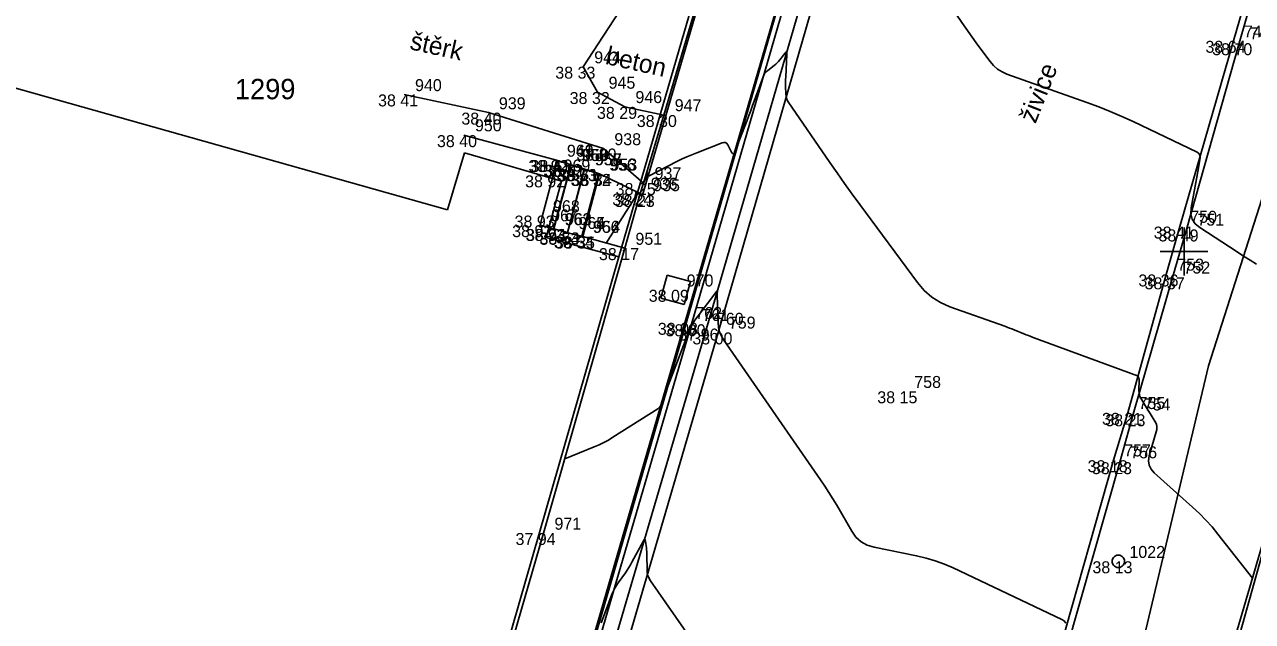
# Model space of a CAD drawing. Extents: x -702257 to -701487, y -1009871 to -1008841.
# Drawn here: x -701724.2 to -701698.57, y -1009182.73 to -1009170.26 of the extents above; entities that cross this region are included whole.
import ezdxf

# ---------------------------------------------------------------- set-up
doc = ezdxf.new("R2010")
doc.units = 0
for name, color, linetype in [('Ex_Major Contours', 7, 'Continuous'), ('Ex_Minor Contours', 7, 'Continuous'), ('Z_betonova_konstrukce', 7, 'Continuous'), ('Z_body', 7, 'Continuous'), ('Z_body_cisla', 7, 'Continuous'), ('Z_body_vysky_redukovane', 7, 'Continuous'), ('Z_budova', 7, 'Continuous'), ('Z_hektometricka_sit', 7, 'Continuous'), ('Z_katastr_cisla_pozemkova', 7, 'Continuous'), ('Z_katastr_hranice', 7, 'Continuous'), ('Z_komunikace', 7, 'Continuous'), ('Z_obruba', 7, 'Continuous'), ('Z_ploty', 7, 'Continuous'), ('Z_popisy', 7, 'Continuous'), ('Z_rozhranni', 7, 'Continuous'), ('Z_site_nerozlisene_znaky', 7, 'Continuous'), ('Z_site_vodovod_znaky', 7, 'Continuous'), ('Z_vstupy', 7, 'Continuous'), ('Z_zlabek', 7, 'Continuous')]:
    doc.layers.add(name, color=color, linetype=linetype)

# ---------------------------------------------------------------- blocks, each defined once
blk = doc.blocks.new('POINT_DISPLAY')
blk.add_line((0, 0), (0, 0))
blk = doc.blocks.new('Z614')
for p, q in [((-0.13, 0.03), (-0.1, 0.08)), ((-0.13, -0.03), (-0.13, 0.03)), ((-0.1, 0.08), (-0.08, 0.1)), ((-0.08, 0.1), (-0.03, 0.13)), ((-0.03, 0.13), (0.03, 0.13)), ((0.03, 0.13), (0.08, 0.1)), ((0.08, 0.1), (0.1, 0.08)), ((0.1, 0.08), (0.13, 0.03)), ((0.13, 0.03), (0.13, -0.03)), ((-0.1, -0.08), (-0.13, -0.03)), ((-0.08, -0.1), (-0.1, -0.08)), ((-0.03, -0.13), (-0.08, -0.1)), ((0.03, -0.13), (-0.03, -0.13)), ((0.08, -0.1), (0.03, -0.13)), ((0.1, -0.08), (0.08, -0.1)), ((0.13, -0.03), (0.1, -0.08))]:
    blk.add_line(p, q)
blk = doc.blocks.new('Z608')
for p, q in [((0.25, 0.25), (-0.25, 0.25)), ((-0.25, 0.25), (-0.25, -0.25)), ((0.25, -0.25), (0.25, 0.25)), ((-0.25, -0.25), (0.25, -0.25))]:
    blk.add_line(p, q)

msp = doc.modelspace()

# ---------------------------------------------------------------- linework, layer by layer
at = {"layer": 'Ex_Major Contours'}
msp.add_lwpolyline([(-701702.464, -1009182.76), (-701702.499, -1009182.717), (-701702.551, -1009182.683), (-701704.816, -1009181.61), (-701705.001, -1009181.529), (-701705.191, -1009181.46), (-701705.385, -1009181.402), (-701705.582, -1009181.356), (-701706.47, -1009181.177), (-701706.615, -1009181.133), (-701706.74, -1009181.062), (-701706.847, -1009180.966), (-701706.935, -1009180.843), (-701707.249, -1009180.299), (-701707.329, -1009180.164), (-701707.412, -1009180.03), (-701707.497, -1009179.898), (-701707.585, -1009179.768), (-701709.607, -1009176.853), (-701709.657, -1009176.769), (-701709.693, -1009176.681), (-701709.716, -1009176.589), (-701709.726, -1009176.492), (-701709.742, -1009175.921), (-701709.742, -1009175.909), (-701709.742, -1009175.898), (-701709.742, -1009175.887), (-701709.741, -1009175.876), (-701709.739, -1009175.831), (-701709.739, -1009175.822), (-701709.741, -1009175.818), (-701709.745, -1009175.82), (-701709.751, -1009175.826), (-701710.144, -1009176.342), (-701710.209, -1009176.433), (-701710.266, -1009176.528), (-701710.316, -1009176.627), (-701710.359, -1009176.729), (-701710.82, -1009177.948), (-701710.831, -1009177.979), (-701710.842, -1009178.009), (-701710.853, -1009178.039), (-701710.865, -1009178.069), (-701710.909, -1009178.19), (-701710.922, -1009178.218), (-701710.939, -1009178.244), (-701710.96, -1009178.266), (-701710.985, -1009178.285), (-701711.919, -1009178.88), (-701712.014, -1009178.937), (-701712.11, -1009178.989), (-701712.209, -1009179.037), (-701712.311, -1009179.081), (-701712.927, -1009179.328)], dxfattribs=at)
at = {"layer": 'Ex_Minor Contours'}
for points in [[(-701698.485, -1009175.262), (-701698.622, -1009175.18), (-701698.758, -1009175.097), (-701698.893, -1009175.01), (-701699.671, -1009174.502), (-701699.767, -1009174.421), (-701699.829, -1009174.325), (-701699.856, -1009174.214), (-701699.85, -1009174.089), (-701699.72, -1009173.374), (-701699.713, -1009173.332), (-701699.706, -1009173.291), (-701699.699, -1009173.25), (-701699.692, -1009173.209), (-701699.665, -1009173.044), (-701699.664, -1009173.006), (-701699.674, -1009172.973), (-701699.695, -1009172.947), (-701699.727, -1009172.926), (-701701.064, -1009172.288), (-701701.3, -1009172.179), (-701701.54, -1009172.076), (-701701.781, -1009171.979), (-701702.026, -1009171.889), (-701703.696, -1009171.294), (-701703.799, -1009171.249), (-701703.892, -1009171.19), (-701703.975, -1009171.118), (-701704.049, -1009171.032), (-701704.321, -1009170.662), (-701704.389, -1009170.569), (-701704.456, -1009170.476), (-701704.522, -1009170.382), (-701704.588, -1009170.287), (-701705.789, -1009168.532)], [(-701711.28, -1009173.57), (-701711.183, -1009173.362), (-701711.18, -1009173.355), (-701711.177, -1009173.353), (-701711.176, -1009173.356), (-701711.177, -1009173.364), (-701711.183, -1009173.407), (-701711.183, -1009173.416), (-701711.18, -1009173.421), (-701711.175, -1009173.422), (-701711.166, -1009173.419), (-701710.572, -1009173.116), (-701710.474, -1009173.067), (-701710.375, -1009173.021), (-701710.274, -1009172.978), (-701710.172, -1009172.937), (-701709.637, -1009172.73), (-701709.6, -1009172.721), (-701709.569, -1009172.725), (-701709.542, -1009172.743), (-701709.52, -1009172.774), (-701709.443, -1009172.924), (-701709.424, -1009172.952), (-701709.406, -1009172.961), (-701709.389, -1009172.95), (-701709.374, -1009172.92), (-701709.168, -1009172.382), (-701709.128, -1009172.28), (-701709.09, -1009172.177), (-701709.051, -1009172.073), (-701709.013, -1009171.97), (-701708.785, -1009171.35), (-701708.768, -1009171.312), (-701708.747, -1009171.277), (-701708.72, -1009171.246), (-701708.689, -1009171.218), (-701708.553, -1009171.115), (-701708.521, -1009171.088), (-701708.49, -1009171.06), (-701708.462, -1009171.029), (-701708.435, -1009170.997), (-701708.334, -1009170.864), (-701708.312, -1009170.84), (-701708.297, -1009170.834), (-701708.289, -1009170.848), (-701708.287, -1009170.881), (-701708.314, -1009171.361), (-701708.316, -1009171.405), (-701708.317, -1009171.449), (-701708.317, -1009171.493), (-701708.316, -1009171.537), (-701708.311, -1009171.713), (-701708.307, -1009171.756), (-701708.297, -1009171.797), (-701708.281, -1009171.836), (-701708.259, -1009171.874), (-701707.394, -1009173.138), (-701707.24, -1009173.36), (-701707.085, -1009173.581), (-701706.928, -1009173.8), (-701706.768, -1009174.018), (-701705.565, -1009175.65), (-701705.425, -1009175.814), (-701705.265, -1009175.953), (-701705.086, -1009176.066), (-701704.888, -1009176.153), (-701703.741, -1009176.561), (-701703.691, -1009176.579), (-701703.641, -1009176.598), (-701703.591, -1009176.617), (-701703.542, -1009176.637), (-701703.344, -1009176.718), (-701703.295, -1009176.738), (-701703.245, -1009176.757), (-701703.196, -1009176.776), (-701703.146, -1009176.795), (-701700.972, -1009177.594), (-701700.965, -1009177.597), (-701700.959, -1009177.602), (-701700.955, -1009177.608), (-701700.952, -1009177.615), (-701700.942, -1009177.647), (-701700.94, -1009177.655), (-701700.939, -1009177.663), (-701700.938, -1009177.671), (-701700.938, -1009177.679), (-701700.942, -1009177.909), (-701700.939, -1009177.95), (-701700.932, -1009177.988), (-701700.919, -1009178.026), (-701700.901, -1009178.062), (-701700.745, -1009178.321), (-701700.706, -1009178.386), (-701700.667, -1009178.451), (-701700.589, -1009178.58), (-701700.573, -1009178.613), (-701700.565, -1009178.647), (-701700.564, -1009178.682), (-701700.57, -1009178.718), (-701700.725, -1009179.27), (-701700.74, -1009179.37), (-701700.728, -1009179.462), (-701700.689, -1009179.546), (-701700.622, -1009179.623), (-701699.821, -1009180.339), (-701699.68, -1009180.471), (-701699.544, -1009180.609), (-701699.415, -1009180.753), (-701699.292, -1009180.903), (-701698.573, -1009181.819)], [(-701713.151, -1009174.53), (-701712.792, -1009173.19)], [(-701712.566, -1009174.682), (-701712.269, -1009173.573), (-701712.249, -1009173.496), (-701712.218, -1009173.38)], [(-701711.435, -1009173.749), (-701711.453, -1009173.841), (-701711.457, -1009173.856), (-701711.462, -1009173.871), (-701711.468, -1009173.885), (-701711.476, -1009173.898), (-701712.061, -1009174.823)], [(-701712.162, -1009182.754), (-701712.128, -1009182.663), (-701712.094, -1009182.572), (-701711.933, -1009182.146), (-701711.908, -1009182.087), (-701711.88, -1009182.029), (-701711.847, -1009181.973), (-701711.812, -1009181.92), (-701711.66, -1009181.709), (-701711.623, -1009181.655), (-701711.588, -1009181.601), (-701711.555, -1009181.546), (-701711.524, -1009181.489), (-701711.284, -1009181.04), (-701711.269, -1009181.016), (-701711.256, -1009181.01), (-701711.247, -1009181.02), (-701711.241, -1009181.048), (-701711.222, -1009181.192), (-701711.218, -1009181.228), (-701711.215, -1009181.264), (-701711.213, -1009181.301), (-701711.212, -1009181.337), (-701711.208, -1009181.647), (-701711.202, -1009181.71), (-701711.188, -1009181.769), (-701711.165, -1009181.826), (-701711.133, -1009181.88), (-701710.289, -1009183.097)]]:
    msp.add_lwpolyline(points, dxfattribs=at)
at = {"layer": 'Z_betonova_konstrukce'}
for p, q in [((-701712.2, -1009173.38), (-701713.1, -1009173.09)), ((-701713.1, -1009173.09), (-701712.8, -1009173.19)), ((-701712.8, -1009173.19), (-701713.16, -1009174.53)), ((-701713.15, -1009174.53), (-701712.79, -1009173.19)), ((-701712.52, -1009173.28), (-701712.87, -1009174.6)), ((-701712.87, -1009174.61), (-701712.51, -1009173.28)), ((-701712.79, -1009173.19), (-701712.8, -1009173.19)), ((-701712.79, -1009173.19), (-701712.52, -1009173.28)), ((-701712.57, -1009174.68), (-701712.22, -1009173.38)), ((-701712.51, -1009173.28), (-701712.52, -1009173.28)), ((-701712.22, -1009173.38), (-701712.51, -1009173.28))]:
    msp.add_line(p, q, dxfattribs=at)
at = {"layer": 'Z_budova'}
for p, q in [((-701713.1, -1009173.09), (-701715.03, -1009172.57)), ((-701713.1, -1009173.09), (-701713.17, -1009173.41)), ((-701713.39, -1009174.25), (-701713.44, -1009174.45)), ((-701713.16, -1009174.53), (-701713.44, -1009174.45)), ((-701713.15, -1009174.53), (-701713.16, -1009174.53)), ((-701712.87, -1009174.6), (-701713.15, -1009174.53)), ((-701712.87, -1009174.61), (-701712.87, -1009174.6)), ((-701712.57, -1009174.68), (-701712.87, -1009174.61)), ((-701712.55, -1009174.69), (-701712.57, -1009174.68)), ((-701711.67, -1009174.93), (-701712.55, -1009174.69)), ((-701713.37, -1009180.88), (-701711.67, -1009174.93)), ((-701715.09, -1009186.83), (-701713.37, -1009180.88))]:
    msp.add_line(p, q, dxfattribs=at)
at = {"layer": 'Z_hektometricka_sit'}
for p, q in [((-701700, -1009174.5), (-701700, -1009175.5)), ((-701700, -1009174.5), (-701700, -1009175.5)), ((-701700.5, -1009175), (-701699.5, -1009175)), ((-701700.5, -1009175), (-701699.5, -1009175))]:
    msp.add_line(p, q, dxfattribs=at)
at = {"layer": 'Z_katastr_hranice'}
for p, q in [((-701708.88, -1009171.29), (-701694.63, -1009122.18)), ((-701691.88, -1009153.56), (-701699.49, -1009177.39)), ((-701711.8, -1009175.11), (-701710.2, -1009169.61)), ((-701715.37, -1009174.13), (-701728.92, -1009170.31)), ((-701720.43, -1009211.13), (-701708.88, -1009171.29)), ((-701715.02, -1009172.94), (-701715.37, -1009174.13)), ((-701712.99, -1009173.53), (-701715.02, -1009172.94)), ((-701713.31, -1009174.71), (-701712.99, -1009173.53)), ((-701711.8, -1009175.11), (-701713.31, -1009174.71)), ((-701715.18, -1009186.89), (-701711.8, -1009175.11)), ((-701699.49, -1009177.39), (-701702.05, -1009188.17)), ((-701697.32, -1009177.55), (-701700.33, -1009188.37))]:
    msp.add_line(p, q, dxfattribs=at)
at = {"layer": 'Z_komunikace'}
for p, q in [((-701698.97, -1009170.6), (-701696.01, -1009160.29)), ((-701710.28, -1009176.52), (-701707.72, -1009167.7)), ((-701700.09, -1009174.48), (-701698.97, -1009170.6)), ((-701700.37, -1009175.48), (-701700.09, -1009174.48)), ((-701701.17, -1009178.37), (-701700.37, -1009175.48)), ((-701713.43, -1009187.31), (-701710.28, -1009176.52)), ((-701701.47, -1009179.36), (-701701.17, -1009178.37)), ((-701703.92, -1009188), (-701701.47, -1009179.36))]:
    msp.add_line(p, q, dxfattribs=at)
at = {"layer": 'Z_obruba'}
for p, q in [((-701695.88, -1009160.33), (-701698.85, -1009170.65)), ((-701707.85, -1009167.66), (-701710.42, -1009176.49)), ((-701711.3, -1009173.82), (-701710.1, -1009169.71)), ((-701710.86, -1009172.15), (-701710.14, -1009169.72)), ((-701698.85, -1009170.65), (-701699.95, -1009174.54)), ((-701710.86, -1009172.15), (-701711.28, -1009173.57)), ((-701711.35, -1009173.79), (-701711.28, -1009173.57)), ((-701711.3, -1009173.82), (-701711.35, -1009173.79)), ((-701699.95, -1009174.54), (-701700.24, -1009175.54)), ((-701700.24, -1009175.54), (-701701.06, -1009178.4)), ((-701710.42, -1009176.49), (-701713.55, -1009187.27)), ((-701701.06, -1009178.4), (-701701.34, -1009179.4)), ((-701701.34, -1009179.4), (-701703.81, -1009188.05))]:
    msp.add_line(p, q, dxfattribs=at)
at = {"layer": 'Z_ploty'}
msp.add_line((-701700.35, -1009187.86), (-701698, -1009179.87), dxfattribs=at)
at = {"layer": 'Z_rozhranni'}
for p, q in [((-701712.54, -1009171.14), (-701711.69, -1009169.84)), ((-701712.24, -1009171.67), (-701712.54, -1009171.14)), ((-701716.28, -1009171.72), (-701714.52, -1009172.1)), ((-701711.67, -1009171.98), (-701712.24, -1009171.67)), ((-701714.52, -1009172.1), (-701712.12, -1009172.85)), ((-701711.67, -1009171.98), (-701710.86, -1009172.15)), ((-701712.12, -1009172.85), (-701711.28, -1009173.57)), ((-701712.2, -1009173.38), (-701712.55, -1009174.69)), ((-701711.35, -1009173.79), (-701712.2, -1009173.38)), ((-701711.67, -1009174.93), (-701711.35, -1009173.79))]:
    msp.add_line(p, q, dxfattribs=at)
at = {"layer": 'Z_vstupy'}
msp.add_line((-701713.17, -1009173.41), (-701713.39, -1009174.25), dxfattribs=at)
at = {"layer": 'Z_zlabek'}
for p, q in [((-701707.41, -1009167.79), (-701709.97, -1009176.61)), ((-701709.72, -1009176.69), (-701707.18, -1009167.89)), ((-701713.14, -1009187.42), (-701709.97, -1009176.61)), ((-701709.72, -1009176.69), (-701712.87, -1009187.47))]:
    msp.add_line(p, q, dxfattribs=at)

# ---------------------------------------------------------------- block references
at = {"layer": 'Z_body'}
for p in [(-701698.97, -1009170.6), (-701698.85, -1009170.65), (-701712.54, -1009171.14), (-701716.28, -1009171.72), (-701712.24, -1009171.67), (-701714.52, -1009172.1), (-701711.67, -1009171.98), (-701710.86, -1009172.15), (-701715.03, -1009172.57), (-701712.12, -1009172.85), (-701713.1, -1009173.09), (-701713.1, -1009173.09), (-701713.17, -1009173.41), (-701712.8, -1009173.19), (-701712.79, -1009173.19), (-701712.52, -1009173.28), (-701712.51, -1009173.28), (-701712.22, -1009173.38), (-701712.2, -1009173.38), (-701711.28, -1009173.57), (-701711.35, -1009173.79), (-701711.3, -1009173.82), (-701713.39, -1009174.25), (-701713.44, -1009174.45), (-701713.16, -1009174.53), (-701713.15, -1009174.53), (-701712.87, -1009174.6), (-701712.87, -1009174.61), (-701712.57, -1009174.68), (-701712.55, -1009174.69), (-701700.09, -1009174.48), (-701699.95, -1009174.54), (-701711.67, -1009174.93), (-701700.37, -1009175.48), (-701700.24, -1009175.54), (-701710.61, -1009175.8), (-701710.42, -1009176.49), (-701710.28, -1009176.52), (-701709.97, -1009176.61), (-701709.72, -1009176.69), (-701705.86, -1009177.92), (-701701.17, -1009178.37), (-701701.06, -1009178.4), (-701701.47, -1009179.36), (-701701.34, -1009179.4), (-701713.37, -1009180.88), (-701701.37, -1009181.47)]:
    msp.add_blockref('POINT_DISPLAY', p, dxfattribs=at)
at = {"layer": 'Z_site_nerozlisene_znaky', "rotation": -15.300000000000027}
msp.add_blockref('Z608', (-701710.61, -1009175.8), dxfattribs=at)
at = {"layer": 'Z_site_vodovod_znaky'}
msp.add_blockref('Z614', (-701701.37, -1009181.47), dxfattribs=at)

# ---------------------------------------------------------------- texts
at = {"layer": 'Z_body_cisla'}
for s, p in [('748', (-701698.75, -1009170.53)), ('749', (-701698.63, -1009170.57)), ('944', (-701712.31, -1009171.07)), ('945', (-701712.01, -1009171.6)), ('940', (-701716.05, -1009171.65)), ('939', (-701714.3, -1009172.03)), ('946', (-701711.45, -1009171.9)), ('947', (-701710.63, -1009172.07)), ('950', (-701714.8, -1009172.49)), ('938', (-701711.89, -1009172.78)), ('949', (-701712.88, -1009173.02)), ('961', (-701712.88, -1009173.02)), ('960', (-701712.58, -1009173.11)), ('959', (-701712.56, -1009173.11)), ('969', (-701712.95, -1009173.33)), ('958', (-701712.3, -1009173.2)), ('957', (-701712.29, -1009173.2)), ('956', (-701712, -1009173.31)), ('953', (-701711.97, -1009173.31)), ('937', (-701711.05, -1009173.49)), ('936', (-701711.13, -1009173.71)), ('935', (-701711.08, -1009173.74)), ('968', (-701713.17, -1009174.18)), ('967', (-701713.21, -1009174.37)), ('750', (-701699.87, -1009174.4)), ('962', (-701712.93, -1009174.45)), ('963', (-701712.92, -1009174.45)), ('964', (-701712.64, -1009174.53)), ('965', (-701712.64, -1009174.53)), ('966', (-701712.34, -1009174.61)), ('954', (-701712.33, -1009174.61)), ('751', (-701699.72, -1009174.46)), ('951', (-701711.45, -1009174.86)), ('753', (-701700.14, -1009175.4)), ('752', (-701700.01, -1009175.46)), ('970', (-701710.38, -1009175.73)), ('762', (-701710.2, -1009176.41)), ('761', (-701710.05, -1009176.45)), ('760', (-701709.75, -1009176.53)), ('759', (-701709.5, -1009176.61)), ('758', (-701705.63, -1009177.85)), ('755', (-701700.95, -1009178.29)), ('754', (-701700.84, -1009178.32)), ('757', (-701701.25, -1009179.28)), ('756', (-701701.12, -1009179.32)), ('971', (-701713.14, -1009180.81)), ('1022', (-701701.14, -1009181.4))]:
    msp.add_text(s, height=0.25, dxfattribs=at).set_placement(p)
at = {"layer": 'Z_body_vysky_redukovane'}
for s, p in [('38 64', (-701699.553, -1009170.85)), ('38 70', (-701699.412, -1009170.9)), ('38 33', (-701713.123, -1009171.39)), ('38 41', (-701716.822, -1009171.97)), ('38 32', (-701712.823, -1009171.92)), ('38 40', (-701715.083, -1009172.35)), ('38 29', (-701712.253, -1009172.23)), ('38 30', (-701711.422, -1009172.4)), ('38 40', (-701715.593, -1009172.82)), ('38 30', (-701712.682, -1009173.1)), ('38 92', (-701713.683, -1009173.34)), ('38 41', (-701713.642, -1009173.34)), ('38 92', (-701713.753, -1009173.66)), ('38 72', (-701713.373, -1009173.44)), ('38 91', (-701713.342, -1009173.44)), ('38 53', (-701713.093, -1009173.53)), ('38 71', (-701713.062, -1009173.53)), ('38 52', (-701712.803, -1009173.63)), ('38 34', (-701712.783, -1009173.63)), ('38 25', (-701711.863, -1009173.82)), ('38 24', (-701711.933, -1009174.04)), ('38 23', (-701711.883, -1009174.07)), ('38 93', (-701713.973, -1009174.5)), ('38 92', (-701714.023, -1009174.7)), ('38 93', (-701713.743, -1009174.78)), ('38 74', (-701713.733, -1009174.78)), ('38 73', (-701713.453, -1009174.85)), ('38 54', (-701713.453, -1009174.86)), ('38 54', (-701713.153, -1009174.93)), ('38 35', (-701713.133, -1009174.94)), ('38 41', (-701700.632, -1009174.73)), ('38 49', (-701700.533, -1009174.79)), ('38 17', (-701712.212, -1009175.18)), ('38 36', (-701700.953, -1009175.73)), ('38 37', (-701700.823, -1009175.79)), ('38 09', (-701711.172, -1009176.05)), ('38 08', (-701710.983, -1009176.74)), ('38 00', (-701710.822, -1009176.77)), ('37 96', (-701710.553, -1009176.86)), ('38 00', (-701710.262, -1009176.94)), ('38 15', (-701706.402, -1009178.17)), ('38 21', (-701701.712, -1009178.62)), ('38 23', (-701701.643, -1009178.65)), ('38 18', (-701702.012, -1009179.61)), ('38 23', (-701701.923, -1009179.65)), ('37 94', (-701713.953, -1009181.13)), ('38 13', (-701701.912, -1009181.72))]:
    msp.add_text(s, height=0.25, dxfattribs=at).set_placement(p)
at = {"layer": 'Z_katastr_cisla_pozemkova'}
msp.add_text('1299', height=0.425, dxfattribs=at).set_placement((-701719.81, -1009171.82))
at = {"layer": 'Z_popisy'}
for s, rotation, p in [('štěrk', 347.4, (-701716.177, -1009170.772)), ('beton', 347.4, (-701712.096, -1009171.079)), ('živice', 68.4, (-701703.1, -1009172.344))]:
    msp.add_text(s, height=0.38, rotation=rotation, dxfattribs=at).set_placement(p)

doc.saveas('drawing.dxf')
